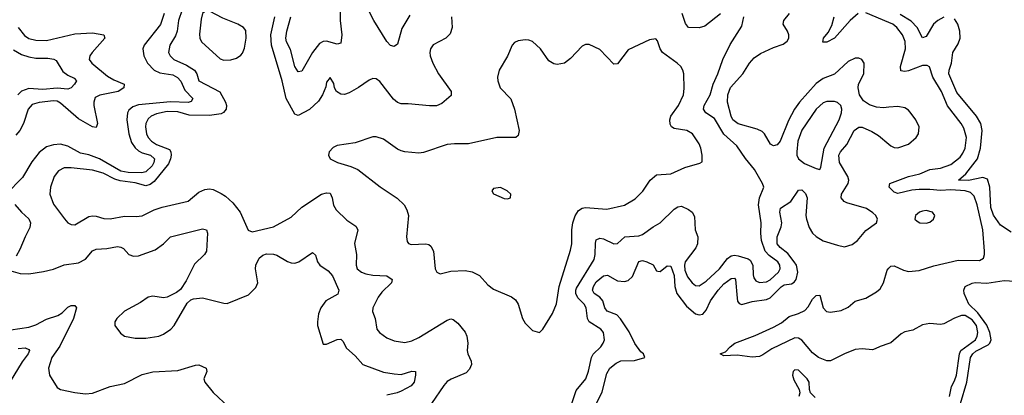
# Model space of a CAD drawing. Header units: inches. Extents: x 1843162 to 1959474, y 907081 to 1016326.
# Tile 448 of 656: x 1885099 to 1890651, y 982117 to 984234. Entities that reach past the tile are written whole.
import ezdxf

# ---------------------------------------------------------------- set-up
doc = ezdxf.new("R2010")
doc.units = ezdxf.units.IN
doc.header["$MEASUREMENT"] = 0
doc.layers.add('B8988', color=7, linetype='Continuous')
doc.layers.add('B8998', color=7, linetype='Continuous')

msp = doc.modelspace()

# ---------------------------------------------------------------- linework, layer by layer
at = {"layer": 'B8988', "color": 5}
for points, elevation in [([(1887299.1, 984260.9), (1887254.7, 984185.3), (1887230, 984096), (1887210, 984082.9), (1887190, 984089.5), (1887170, 984111.1), (1887096.9, 984230), (1887030, 984361.4)], 520), ([(1885914.8, 984270), (1885893.4, 984206.6), (1885800.5, 984090), (1885793.2, 984070), (1885799.4, 984030), (1885819.4, 983990), (1885857.5, 983950), (1885890, 983934.5), (1885963.3, 983923.3), (1885989.4, 983909.4), (1886007.7, 983887.7), (1886030, 983837), (1886075.4, 983790), (1886074.1, 983785.9), (1886066.6, 983773.4), (1886050, 983767.2), (1885950, 983771.7), (1885770, 983754.5), (1885737.6, 983742.4), (1885715.4, 983724.6), (1885706.7, 983710), (1885703.8, 983670), (1885714.2, 983590), (1885730, 983541.5), (1885750, 983512.6), (1885770, 983495.6), (1885790, 983484.4), (1885836.9, 983470), (1885858.5, 983450), (1885856.2, 983430), (1885845.8, 983410), (1885810, 983377.3), (1885788.7, 983371.3), (1885710, 983373.4), (1885670, 983379.7), (1885550, 983449.9), (1885490, 983472), (1885441.9, 983481.9), (1885370, 983522.1), (1885330, 983532.2), (1885290, 983529.3), (1885250, 983517.4), (1885210, 983484.8), (1885167.6, 983432.4), (1885114.6, 983345.4), (1885023.6, 983250)], 520), ([(1886014.8, 984290), (1885994.5, 984230), (1885987.5, 984170), (1885977, 984143), (1885945.7, 984090), (1885939, 984050), (1885947, 984030), (1885969.2, 984010), (1886039, 983979), (1886085.7, 983950), (1886097.5, 983930), (1886110.2, 983890), (1886227.3, 983827.3), (1886260.5, 983770), (1886264.8, 983750), (1886262.6, 983730), (1886248.8, 983711.2), (1886235.5, 983704.5), (1886170, 983693.7), (1886055.7, 983695.7), (1885990, 983714.2), (1885930, 983717.5), (1885870, 983703.5), (1885840.6, 983690), (1885824.5, 983675.5), (1885810.8, 983650), (1885807.9, 983630), (1885813.6, 983590), (1885823.3, 983570), (1885841.9, 983550), (1885870, 983531), (1885943, 983503), (1885952.3, 983490), (1885954.1, 983470), (1885950.5, 983449.5), (1885938.1, 983421.9), (1885857.6, 983322.4), (1885835.7, 983304.3), (1885810, 983298.5), (1885750, 983314.8), (1885665.6, 983325.6), (1885635, 983335), (1885570, 983368.4), (1885510, 983385.7), (1885390, 983398.4), (1885350, 983398.4), (1885318.5, 983381.5), (1885294.6, 983350), (1885272.9, 983290), (1885268.9, 983250), (1885290, 983193.4), (1885351.8, 983111.8), (1885371, 983090), (1885390, 983079.1), (1885410, 983078), (1885490, 983124.6), (1885510, 983128.9), (1885530, 983127.4), (1885573.9, 983113.9), (1885610, 983111.5), (1885690, 983126.5), (1885756, 983124), (1885790, 983128.8), (1885857.6, 983162.4), (1885902, 983178), (1886050, 983211.6), (1886110, 983261.5), (1886143.1, 983276.9), (1886170, 983280.5), (1886190, 983276.8), (1886235.4, 983255.4), (1886259.4, 983239.4), (1886301.1, 983201.1), (1886342, 983150), (1886387.3, 983047.3), (1886410, 983038), (1886530, 983067.3), (1886630, 983120.6), (1886690, 983177.7), (1886801.7, 983250), (1886830, 983258.9), (1886850, 983255.6), (1886861.6, 983230), (1886869, 983189), (1886882.9, 983162.9), (1886943.5, 983103.5), (1886994.9, 983070), (1887006, 983050), (1886987.3, 982972.7), (1886997.6, 982910), (1886995.5, 982850), (1887001.5, 982830), (1887026.7, 982810), (1887050, 982801), (1887090, 982793.2), (1887170.1, 982790.1), (1887198.7, 982770), (1887194.9, 982750), (1887141.7, 982698.3), (1887120.6, 982670), (1887090.3, 982610), (1887088.7, 982590), (1887103.7, 982550), (1887113, 982490), (1887128, 982470), (1887170, 982441.3), (1887210, 982423.1), (1887270, 982413.7), (1887310, 982423.6), (1887350, 982443.5), (1887510, 982540.3), (1887530, 982547.2), (1887543.8, 982543.8), (1887570, 982523.7), (1887610, 982472.4), (1887620.8, 982450), (1887626.9, 982410), (1887622.4, 982370), (1887625.2, 982350), (1887644.2, 982310), (1887646, 982290), (1887635.6, 982264.4), (1887616.8, 982243.2), (1887531.9, 982208.1), (1887510, 982194), (1887490, 982172.3), (1887421.3, 982070)], 540), ([(1886907.1, 984310), (1886906, 984230), (1886915.3, 984150), (1886910, 984103), (1886890, 984095.9), (1886830, 984114.1), (1886810, 984111.4), (1886790, 984100.2), (1886750.6, 984050), (1886690, 983944.4), (1886670, 983941.1), (1886649.9, 983970), (1886626.9, 984066.9), (1886604.1, 984110), (1886599.9, 984130), (1886604.9, 984170), (1886627.5, 984250)], 520), ([(1889050, 984268.3), (1888962.8, 984197.2), (1888930, 984188.5), (1888870, 984189.8), (1888853.7, 984213.7), (1888833.9, 984270)], 540), ([(1890000, 983741), (1889970, 983738.4), (1889930, 983741.8), (1889890, 983754.4), (1889857.1, 983777.1), (1889835, 983810), (1889826.2, 983850), (1889829.5, 983870.5), (1889858.8, 983930), (1889860.3, 983990), (1889847.3, 984010), (1889830, 984017.4), (1889810, 984016.8), (1889770, 983999.4), (1889692.6, 983927.4), (1889630, 983902.9), (1889590, 983875.4), (1889496.3, 983770), (1889468.1, 983730), (1889433.1, 983666.9), (1889386.2, 983550), (1889370, 983529.8), (1889350, 983522.7), (1889331.7, 983531.7), (1889298.4, 983590), (1889284.6, 983604.6), (1889257.1, 983617.1), (1889150, 983648.2), (1889120.6, 983670), (1889109.9, 983690), (1889089.9, 983770), (1889091.5, 983810), (1889107.7, 983852.3), (1889176, 983930), (1889214.1, 983990), (1889240.5, 984019.5), (1889276.7, 984043.3), (1889350, 984077.2), (1889404, 984096), (1889427.1, 984112.8), (1889435.2, 984130), (1889435.6, 984150), (1889428.5, 984170), (1889403.9, 984210), (1889407.9, 984230), (1889440.5, 984270)], 520), ([(1889827, 984270), (1889781.6, 984230), (1889693.1, 984130), (1889650, 984107.8), (1889627.7, 984107.7), (1889631.9, 984130), (1889658.3, 984161.7), (1889678.4, 984201.6), (1889691, 984250)], 480), ([(1890000, 984218.9), (1889870, 984272.9)], 480), ([(1887534.5, 984250), (1887536.9, 984190), (1887526.2, 984153.8), (1887502.4, 984130), (1887430, 984093.3), (1887414.9, 984070), (1887411.7, 984050), (1887414.3, 984030), (1887429, 983990), (1887461.2, 983930), (1887532.7, 983830), (1887532.3, 983807.7), (1887478.6, 983761.4), (1887450, 983749.7), (1887410, 983748.6), (1887290, 983760.3), (1887250, 983759.8), (1887230, 983766.8), (1887207.1, 983787.1), (1887130, 983885.7), (1887110, 983901.5), (1887090, 983903.1), (1887070, 983894.3), (1887010, 983851.8), (1886957.7, 983822.3), (1886930, 983812.3), (1886910, 983814.7), (1886886, 983830), (1886874.5, 983850), (1886870, 983875.3), (1886850, 983909), (1886830, 983882), (1886824.9, 983855.1), (1886806, 983810), (1886784.4, 983775.6), (1886732.8, 983727.2), (1886670, 983693.5), (1886650, 983702.4), (1886602.6, 983790), (1886579.9, 983890), (1886519.2, 984090), (1886514.9, 984150), (1886538, 984250)], 540), ([(1888172.5, 981950), (1888236.6, 982143.4), (1888291.3, 982210), (1888306.8, 982253.2), (1888323.7, 982330), (1888332.3, 982347.7), (1888376, 982390), (1888389.8, 982410), (1888395.8, 982430), (1888390.8, 982470), (1888375.3, 982490), (1888310.4, 982530.4), (1888301.5, 982550), (1888292.7, 982610), (1888281.6, 982630), (1888246.7, 982666.7), (1888235.3, 982690), (1888234.3, 982710), (1888239, 982721), (1888338.1, 982881.9), (1888344.5, 982910), (1888345.4, 982974.6), (1888350, 982993.4), (1888370, 983003.2), (1888390, 982999), (1888450, 982970.2), (1888470, 982973.1), (1888510.4, 983009.6), (1888590, 983016.6), (1888610, 983022.5), (1888670, 983067), (1888710, 983088.2), (1888790, 983166.9), (1888810, 983179.6), (1888830, 983182.8), (1888870, 983164.6), (1888890, 983148.5), (1888904.5, 983124.5), (1888908.6, 983050), (1888922.4, 983010), (1888920.6, 982970), (1888911.1, 982948.9), (1888851.5, 982870), (1888847.3, 982850), (1888850, 982822.6), (1888864.5, 982784.5), (1888890, 982750.2), (1888910, 982735.2), (1888930, 982733.4), (1888970, 982759.5), (1889044.9, 982830), (1889090, 982888.1), (1889110, 982902.8), (1889130, 982906.1), (1889150, 982902.2), (1889206.9, 982886.9), (1889218.6, 982878.6), (1889233.6, 982850), (1889235, 982795), (1889239.3, 982779.3), (1889250, 982762.8), (1889270, 982752), (1889310, 982757), (1889330, 982768.2), (1889378, 982810), (1889387.7, 982830), (1889385, 982850), (1889373.1, 982870), (1889325, 982905), (1889302.6, 982930), (1889282.5, 982990), (1889277.9, 983030), (1889279.8, 983090), (1889264.7, 983190), (1889270.4, 983229.6), (1889294.7, 983290), (1889288.2, 983310), (1889243.1, 983390), (1889191.8, 983451.8), (1889142.5, 983522.5), (1889069.2, 983589.2), (1889016.8, 983676.8), (1888967.6, 983710), (1888954, 983730), (1888958.1, 983750), (1888992.1, 983810), (1889008.4, 983871.6), (1889035, 983930), (1889062.9, 984010), (1889105.9, 984094.1), (1889170, 984197.3), (1889182.9, 984250)], 540), ([(1885091.5, 984190), (1885125.8, 984145.8), (1885150, 984129), (1885190, 984118.3), (1885250, 984117.9), (1885410, 984155.5), (1885510, 984160.3), (1885574, 984150), (1885580.2, 984130), (1885507.4, 984050), (1885493.9, 984030), (1885491, 984010), (1885505.6, 983990), (1885595.2, 983915.2), (1885630, 983894.5), (1885689.1, 983870), (1885686.7, 983850), (1885653.7, 983830), (1885551.2, 983808.8), (1885524.8, 983795.2), (1885517.3, 983770), (1885517.8, 983750), (1885538.5, 983650), (1885530, 983626.2), (1885510, 983629.9), (1885430, 983675.6), (1885330, 983763.5), (1885310, 983774.3), (1885290, 983776.7), (1885210, 983767.3), (1885170, 983755.4), (1885147.4, 983730), (1885120.5, 983650), (1885099.5, 983610), (1885077.5, 983582.5)], 480), ([(1885064.2, 984064.2), (1885110, 984038.7), (1885150, 984024.6), (1885190, 984018.2), (1885257.7, 984017.7), (1885292.7, 984012.7), (1885304.1, 984004.1), (1885342.7, 983942.7), (1885370, 983921.8), (1885405.7, 983905.7), (1885418.7, 983890), (1885408.9, 983870), (1885390.1, 983849.9), (1885370, 983842.9), (1885310, 983849.2), (1885230, 983840.5), (1885150, 983846.5), (1885110, 983831.9), (1885089.5, 983810.5)], 460), ([(1888330.9, 982030), (1888383.6, 982136.4), (1888410, 982239.3), (1888427.1, 982270), (1888461.6, 982298.4), (1888489.5, 982310.5), (1888566.2, 982313.8), (1888623.7, 982330), (1888616.9, 982350), (1888602.3, 982362.3), (1888568.4, 982408.4), (1888535.3, 982475.3), (1888487.1, 982547.1), (1888465.6, 982570), (1888410.8, 982590.7), (1888398.8, 982610), (1888387.7, 982650), (1888369.9, 982669.9), (1888338.5, 982690), (1888329.4, 982710), (1888334.9, 982730), (1888350, 982756.3), (1888390, 982789.5), (1888413.1, 982793.2), (1888470, 982762.7), (1888510, 982758.8), (1888530, 982763.6), (1888554.1, 982785.9), (1888589.3, 982870.7), (1888610, 982876.9), (1888635.5, 982870), (1888670, 982851.5), (1888690, 982819.3), (1888696.7, 982816.7), (1888710, 982815.3), (1888750, 982846), (1888770, 982844.2), (1888790, 982792.7), (1888792.7, 982730), (1888804.8, 982690), (1888858.5, 982618.5), (1888910, 982575.3), (1888930, 982569.5), (1888950, 982573.2), (1888970, 982597.6), (1888993.7, 982650), (1889036.7, 982710), (1889070, 982745.1), (1889110, 982775), (1889130, 982778), (1889135.3, 982770), (1889143.9, 982663.9), (1889146.7, 982646.7), (1889154.9, 982634.9), (1889170, 982628.8), (1889230, 982644.8), (1889310, 982657.3), (1889330, 982666.6), (1889391.7, 982728.3), (1889410, 982738.8), (1889450, 982745.4), (1889465.5, 982754.5), (1889476.7, 982770), (1889486.4, 982810), (1889479, 982850), (1889466.1, 982870), (1889430, 982915.6), (1889387.5, 982950), (1889370.4, 982970), (1889369.5, 983010), (1889393.5, 983066.5), (1889396.8, 983090), (1889385, 983150), (1889388.4, 983171.6), (1889446.6, 983210), (1889490, 983274), (1889510, 983275.4), (1889530, 983253.8), (1889539.3, 983230), (1889532.3, 983130), (1889534.9, 983110), (1889550, 983062), (1889570.1, 983030.1), (1889590, 983012.3), (1889630, 982987.8), (1889710, 982963), (1889750, 982954.6), (1889793.1, 982966.9), (1889822.3, 982990), (1889870, 983045.8), (1889929.8, 983090), (1889935.3, 983110), (1889925.8, 983130), (1889910, 983145.8), (1889873.3, 983170), (1889762.5, 983202.5), (1889746.9, 983210), (1889730.5, 983230), (1889731.9, 983250), (1889769.9, 983310), (1889773.5, 983330), (1889768.9, 983350), (1889720.7, 983430), (1889717.5, 983470), (1889727.8, 983490), (1889763.4, 983530), (1889803.8, 983610), (1889830, 983629), (1889850, 983628.5), (1889904.6, 983604.6), (1889941.1, 983581.1), (1890000, 983532.1)], 520), ([(1885072.4, 983192.4), (1885108.7, 983150), (1885150, 983112.5), (1885159.6, 983090), (1885156.9, 983063.1), (1885129.5, 983010), (1885101, 982939), (1885078.9, 982901.1)], 520), ([(1885050, 982818), (1885102.7, 982802.8), (1885150, 982801.5), (1885234.1, 982814.1), (1885290, 982827.7), (1885350, 982852.3), (1885430, 982863.2), (1885470, 982884.6), (1885509.1, 982930.9), (1885530, 982941), (1885590, 982943.8), (1885650, 982955.1), (1885670, 982952.8), (1885684.3, 982944.3), (1885714.9, 982910), (1885741.6, 982901.6), (1885770, 982902.7), (1885862.9, 982937.1), (1885909.8, 982970), (1885950.5, 983009.5), (1886130, 983054.6), (1886153, 983050), (1886158.7, 983030), (1886153.4, 982930), (1886142, 982910), (1886084.5, 982855.5), (1886038.6, 982761.4), (1886006.6, 982713.4), (1885983.9, 982696.1), (1885930, 982669.1), (1885910, 982665.5), (1885850, 982675.4), (1885823.1, 982670), (1885780.7, 982639.3), (1885690, 982591.3), (1885647.3, 982550), (1885635.8, 982530), (1885635.2, 982510), (1885666.9, 982466.9), (1885690.2, 982450.2), (1885750, 982438.2), (1885810, 982438.4), (1885884, 982450), (1885910, 982460.8), (1885950.6, 982489.4), (1885970.6, 982509.4), (1886043.4, 982636.6), (1886064.6, 982655.4), (1886078.9, 982661.1), (1886130, 982666), (1886250, 982636), (1886270, 982635.2), (1886390, 982683.5), (1886430, 982723.9), (1886442.3, 982750), (1886429.1, 982829.1), (1886431.5, 982850), (1886450, 982889.2), (1886470, 982906.2), (1886490, 982914.5), (1886530, 982912.4), (1886550, 982906.4), (1886610, 982870.2), (1886630, 982863.2), (1886650, 982862.4), (1886674, 982870), (1886750, 982921), (1886767.5, 982907.5), (1886778, 982870), (1886791.8, 982850), (1886838.1, 982818.1), (1886863.2, 982790), (1886898.5, 982710), (1886892.5, 982687.5), (1886826.3, 982650), (1886798, 982610), (1886784.3, 982575.7), (1886777.6, 982530), (1886779.1, 982510), (1886810, 982404.7), (1886830, 982404.4), (1886889.1, 982430.9), (1886910, 982432.8), (1886921.1, 982421.1), (1886942.3, 982382.3), (1886990, 982338.9), (1887034, 982290), (1887150, 982247.1), (1887210, 982237), (1887250, 982233.9), (1887310, 982252.4), (1887330.2, 982250.2), (1887331.6, 982230), (1887323.1, 982190), (1887306, 982170), (1887250, 982140.4), (1887227.3, 982130), (1887170, 982116.5)], 520), ([(1890000, 982409), (1889950, 982392.5), (1889922.1, 982377.9), (1889906.6, 982373.4), (1889850, 982378.1), (1889810, 982374.5), (1889750, 982351.4), (1889670, 982311.9), (1889650, 982311.5), (1889602.4, 982330), (1889570, 982355.7), (1889510, 982427.8), (1889490, 982438.7), (1889470, 982440.1), (1889340.6, 982379.4), (1889290, 982344), (1889270, 982335.8), (1889230, 982331.1), (1889143.7, 982343.7), (1889070, 982339.3), (1889048.7, 982350), (1889078.8, 982361.2), (1889105.1, 982390), (1889131.1, 982410), (1889246.6, 982453.4), (1889350, 982501.1), (1889394.5, 982525.5), (1889438.3, 982561.7), (1889490, 982577.4), (1889525.6, 982594.4), (1889544.6, 982615.4), (1889570, 982658.5), (1889590, 982678.6), (1889610, 982681.6), (1889629.1, 982609.1), (1889647.9, 982590), (1889670, 982585.6), (1889730, 982595.2), (1889770, 982613.2), (1889810, 982647.3), (1889870, 982663.9), (1889930, 982700.6), (1889950, 982717.8), (1889969.1, 982750.9), (1889990, 982823.1), (1890000, 982833.7)], 480), ([(1885050, 982486.4), (1885150, 982500.9), (1885190, 982513.3), (1885250, 982545.5), (1885314.2, 982565.8), (1885338.3, 982581.7), (1885370, 982613.1), (1885390, 982623.5), (1885410, 982623.7), (1885419.1, 982610), (1885403.2, 982550), (1885325.7, 982394.3), (1885280.1, 982330), (1885261.2, 982270), (1885267.2, 982230), (1885310, 982161.1), (1885329.4, 982149.4), (1885410, 982131.6), (1885470, 982125.3), (1885510, 982129), (1885610, 982166.3), (1885690, 982183.5), (1885790, 982234.4), (1885850, 982248.2), (1885990, 982256.1), (1886090, 982287.3), (1886110, 982287.7), (1886150.5, 982270), (1886154, 982250), (1886137.6, 982210), (1886143.5, 982190), (1886190, 982132.1), (1886279, 982050)], 480), ([(1885090, 982380.7), (1885130, 982384.6), (1885150, 982375.5), (1885153.7, 982370), (1885147.2, 982350), (1885114, 982306), (1885045.2, 982194.8)], 460), ([(1889584.6, 982104.6), (1889557.7, 982130), (1889551.9, 982150), (1889549.8, 982190), (1889538.7, 982210), (1889490, 982258.3), (1889470, 982260.3), (1889460.2, 982250), (1889456.6, 982230), (1889464.1, 982204.1), (1889494.9, 982150), (1889498, 982130), (1889491.7, 982110)], 520)]:
    msp.add_lwpolyline(points, dxfattribs=dict(at, elevation=elevation))
for points, elevation in [([(1886150, 984285.6), (1886130.3, 984269.7), (1886122.7, 984237.3), (1886112.7, 984152.7), (1886114.6, 984130), (1886124.2, 984110), (1886230, 984013.1), (1886250, 984006.5), (1886290, 984008.9), (1886321.7, 984018.3), (1886346.3, 984033.7), (1886355.1, 984044.9), (1886365.9, 984074.1), (1886376.4, 984130), (1886373.4, 984173.4), (1886360.9, 984190), (1886329.3, 984210), (1886243.7, 984243.7), (1886170, 984282)], 560), ([(1888686, 984126), (1888650, 984121.6), (1888530, 984063.6), (1888470, 983985.1), (1888450, 983983.7), (1888370, 984066.3), (1888310, 984095.1), (1888290, 984094.5), (1888270, 984084.5), (1888204.2, 984015.8), (1888170.2, 983989.8), (1888130, 983981.7), (1888110, 983984.7), (1888082.7, 984002.7), (1888035, 984070), (1887990, 984110.8), (1887970, 984118.8), (1887950, 984120.4), (1887910, 984114.7), (1887890, 984106.6), (1887875.5, 984090), (1887850, 984029), (1887802, 983950), (1887792.7, 983910), (1887794.4, 983890), (1887808.5, 983850), (1887868.1, 983788.1), (1887889, 983730), (1887915.2, 983610), (1887910, 983581.2), (1887896, 983570), (1887790, 983569.8), (1887630, 983534), (1887550, 983535.4), (1887510, 983531), (1887375.1, 983484.9), (1887350, 983482.4), (1887270, 983489.7), (1887250, 983495.4), (1887230, 983504.7), (1887150, 983561), (1887110, 983573.3), (1887090, 983573.5), (1886990, 983540.4), (1886890, 983524.5), (1886866.7, 983513.3), (1886844.9, 983490), (1886840.7, 983470), (1886850.7, 983450), (1886890.8, 983430), (1886966.9, 983406.9), (1887006, 983390), (1887131.4, 983291.4), (1887228.1, 983228.1), (1887266.7, 983190), (1887282.6, 983162.6), (1887291.3, 983130), (1887280.9, 983010), (1887283.6, 982983.6), (1887291.9, 982971.9), (1887306.6, 982966.6), (1887390, 982971.6), (1887406.5, 982966.5), (1887417.4, 982957.4), (1887432.7, 982930), (1887441.7, 982830), (1887450.3, 982810.3), (1887470, 982802.4), (1887530, 982815.8), (1887610, 982820.8), (1887650, 982812.9), (1887691.3, 982791.3), (1887739, 982739), (1887770, 982715.8), (1887872.6, 982672.6), (1887895.4, 982655.4), (1887910.3, 982630.3), (1887934.4, 982550), (1887950, 982524), (1887990, 982482), (1888030, 982470.7), (1888049.6, 982490.4), (1888102.7, 982577.3), (1888126.7, 982633.3), (1888141.7, 982730), (1888205.1, 982934.9), (1888211.6, 982970), (1888211.9, 983050), (1888218.6, 983090), (1888231.6, 983128.4), (1888250, 983158.4), (1888270, 983172.5), (1888290, 983176.1), (1888410, 983165.8), (1888510, 983188.7), (1888570, 983224.9), (1888612, 983268), (1888654, 983330), (1888690, 983360.3), (1888770, 983364.5), (1888850, 983402), (1888934.9, 983425.1), (1888946.6, 983433.4), (1888948, 983470), (1888939.8, 983510), (1888930, 983533.6), (1888892.3, 983590), (1888860.9, 983610), (1888790, 983621), (1888775.1, 983630), (1888766.2, 983646.2), (1888764.3, 983670), (1888771.4, 983690), (1888814.5, 983750), (1888841.8, 983810), (1888846, 983846), (1888843, 983930), (1888838.7, 983950), (1888827.3, 983970), (1888807, 983990), (1888724.2, 984050), (1888711.2, 984070), (1888695.6, 984115.6)], 560), ([(1889693.2, 983773.2), (1889650, 983772.4), (1889630, 983764.8), (1889589.2, 983730), (1889510, 983612.3), (1889486, 983550), (1889480.5, 983490), (1889481.8, 983470), (1889490.2, 983450), (1889524.5, 983424.5), (1889590, 983394.9), (1889610, 983390.7), (1889617, 983403), (1889634.2, 983510), (1889718.8, 983670), (1889732.9, 983710), (1889734.2, 983730), (1889728.2, 983750), (1889710, 983768.2)], 540), ([(1887810, 983288.7), (1887770, 983282), (1887761, 983270), (1887770, 983252), (1887830, 983226.8), (1887850, 983224.7), (1887866, 983230), (1887868, 983250), (1887848, 983270)], 580)]:
    msp.add_lwpolyline(points, close=True, dxfattribs=dict(at, elevation=elevation))
at = {"layer": 'B8998', "color": 5}
for points, elevation in [([(1890310, 984247.8), (1890275.5, 984230), (1890251, 984210), (1890210, 984139.7), (1890190, 984131.8), (1890158.5, 984190), (1890125.8, 984225.8), (1890063.6, 984263.6)], 460), ([(1890000, 982833.7), (1890010, 982844.2), (1890030, 982847.2), (1890083, 982823), (1890110, 982815.5), (1890170, 982819.4), (1890253.8, 982846.2), (1890390, 982878.1), (1890510, 982876.5), (1890533.5, 982890), (1890539.8, 982910), (1890539.8, 982930), (1890529.3, 983050), (1890498.2, 983190), (1890479.8, 983239.8), (1890460.7, 983260.7), (1890430.4, 983270.4), (1890350, 983274.6), (1890290, 983271), (1890230, 983277.5), (1890170, 983277.4), (1890130, 983273.5), (1890050, 983255.4), (1890030, 983261.5), (1890000.9, 983290), (1890006, 983310), (1890110, 983349.6), (1890174.5, 983365.5), (1890230, 983389.6), (1890290, 983396.6), (1890350, 983418.5), (1890400.9, 983459.1), (1890417.7, 983482.3), (1890429.9, 983510), (1890437.5, 983570), (1890423.2, 983623.2), (1890407.1, 983650), (1890330, 983748.4), (1890296.9, 983830), (1890248.3, 983910), (1890228.2, 983968.2), (1890216.2, 983976.2), (1890190, 983975.8), (1890110, 983945.9), (1890090, 983942), (1890066.5, 983946.5), (1890064.9, 983970), (1890092.8, 984070), (1890091.8, 984111.8), (1890076.9, 984150), (1890045.2, 984190), (1890021.5, 984210), (1890000, 984218.9)], 480), ([(1890690, 983037.3), (1890630, 983076.5), (1890590, 983132.5), (1890575.6, 983175.6), (1890568.3, 983290), (1890555.2, 983335.2), (1890530, 983344.4), (1890448.4, 983328.4), (1890392.3, 983330), (1890434.2, 983365.8), (1890498.9, 983450), (1890516.2, 983510), (1890526.4, 983610), (1890517.5, 983650), (1890493.8, 983690), (1890383.6, 983823.6), (1890337.2, 983930), (1890339, 983950), (1890352.6, 983990), (1890359.6, 984050), (1890390, 984097.7), (1890401.5, 984130), (1890400.2, 984170), (1890388.8, 984208.8), (1890370, 984239.1)], 460), ([(1890000, 983532.1), (1890010, 983523.8), (1890030, 983514.3), (1890050, 983512), (1890110, 983533.2), (1890154.5, 983570), (1890167.6, 983590), (1890169.8, 983630), (1890151.6, 983670), (1890125.6, 983705.6), (1890110, 983723.5), (1890090, 983737.1), (1890050, 983745.2), (1890000, 983741)], 520), ([(1890404.1, 982070), (1890439, 982190), (1890460.6, 982330), (1890472.4, 982350), (1890490, 982364.6), (1890559.5, 982400.5), (1890569.9, 982410), (1890576.2, 982430), (1890568.3, 982470), (1890552.9, 982512.9), (1890501.1, 982581.1), (1890449.9, 982630), (1890424.6, 982690), (1890423, 982710), (1890430, 982730.1), (1890470, 982749.5), (1890487, 982753), (1890551.9, 982748.1), (1890650, 982764.2), (1890710, 982760.8)], 460), ([(1890341, 982110), (1890352.9, 982167.1), (1890370, 982198.5), (1890380.4, 982230), (1890397.8, 982350), (1890405.6, 982370), (1890487.5, 982430), (1890497.6, 982450), (1890500.5, 982470), (1890493.1, 982510), (1890470, 982542.6), (1890430, 982566.1), (1890410, 982567.2), (1890370, 982551.8), (1890310, 982519.9), (1890290, 982515.9), (1890230, 982520.9), (1890190, 982513.3), (1890135.3, 982484.7), (1890090, 982475.1), (1890070, 982463.4), (1890010, 982412.3), (1890000, 982409)], 480)]:
    msp.add_lwpolyline(points, dxfattribs=dict(at, elevation=elevation))
at = {"layer": 'B8998', "color": 5, "elevation": 520}
msp.add_lwpolyline([(1890210, 983157.9), (1890190, 983155.5), (1890172.4, 983150), (1890149.1, 983130), (1890146, 983110), (1890158.9, 983098.9), (1890174.8, 983090), (1890210, 983087.2), (1890230, 983093.6), (1890251.9, 983110), (1890258.5, 983130), (1890245.6, 983150)], close=True, dxfattribs=at)

doc.saveas('drawing.dxf')
